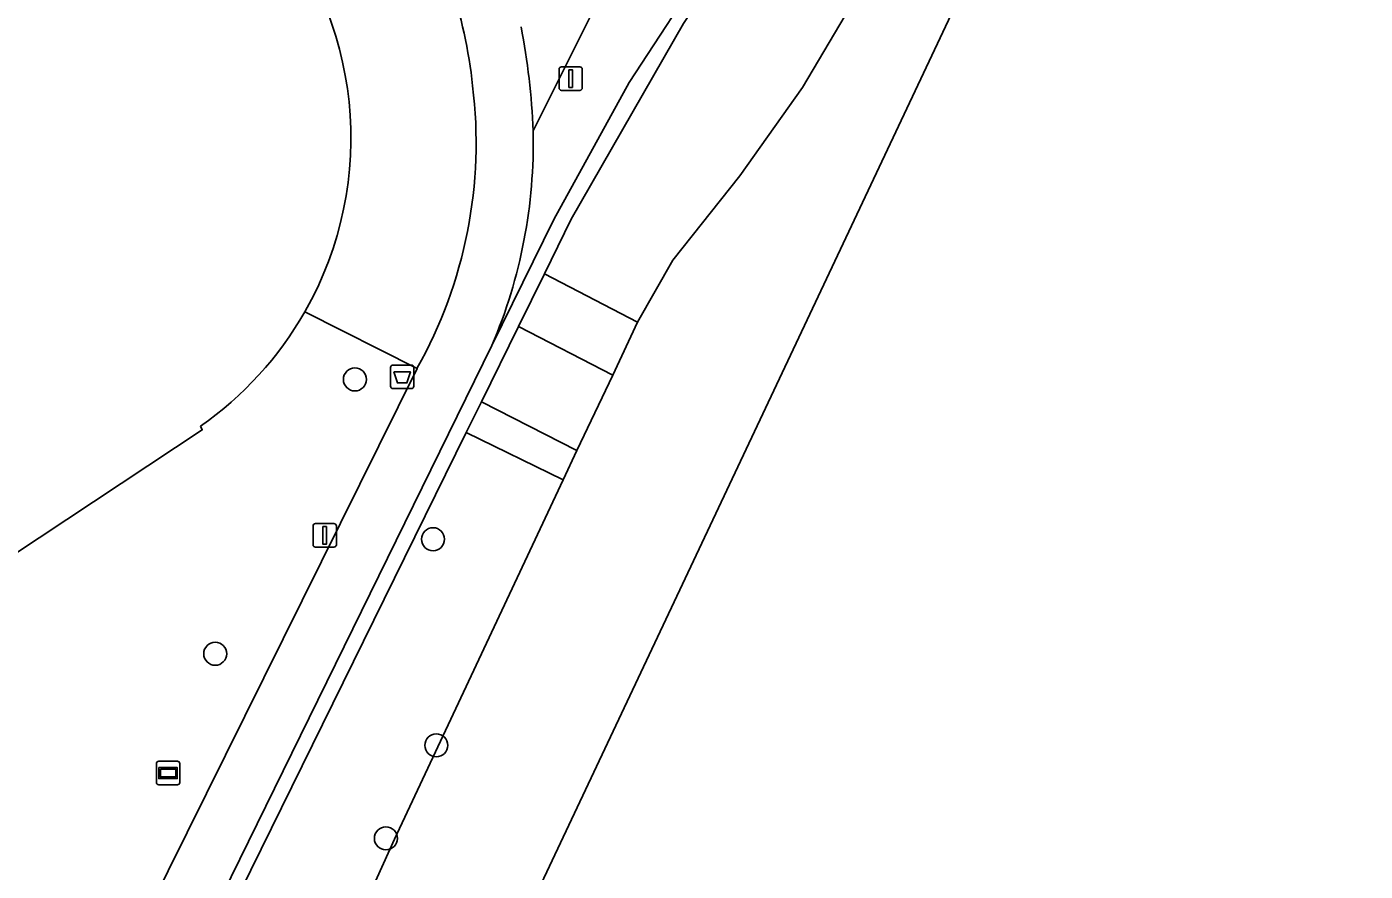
# Model space of a CAD drawing. Extents: x 161087 to 161926, y 382572 to 383873.
# Drawn here: x 161780.8 to 161837.7, y 383098.3 to 383134.2 of the extents above; entities that cross this region are included whole.
import ezdxf

# ---------------------------------------------------------------- set-up
doc = ezdxf.new("R2010")
doc.units = 0
for name, color, linetype in [('IMGEO_Afvalbak', 7, 'Continuous'), ('IMGEO_Boom', 7, 'Continuous'), ('IMGEO_Groenvoorziening', 7, 'Continuous'), ('IMGEO_Informatiebord', 7, 'Continuous'), ('IMGEO_Kademuur', 7, 'Continuous'), ('IMGEO_Lichtmast', 7, 'Continuous'), ('IMGEO_Muur', 7, 'Continuous'), ('IMGEO_Pand', 7, 'Continuous'), ('IMGEO_Voetpad_open', 7, 'Continuous'), ('IMGEO_Waterloop', 7, 'Continuous')]:
    doc.layers.add(name, color=color, linetype=linetype)

msp = doc.modelspace()

# ---------------------------------------------------------------- linework, layer by layer
at = {"layer": 'IMGEO_Afvalbak'}
for p, q in [((161796.265, 383118.92), (161796.265, 383119.72)), ((161796.265, 383119.72), (161796.265, 383118.92)), ((161796.365, 383119.82), (161797.155, 383119.82)), ((161797.155, 383119.82), (161796.365, 383119.82)), ((161797.255, 383119.72), (161797.255, 383118.92)), ((161797.255, 383118.92), (161797.255, 383119.72)), ((161797.155, 383118.82), (161796.365, 383118.82)), ((161796.365, 383118.82), (161797.155, 383118.82))]:
    msp.add_line(p, q, dxfattribs=at)
msp.add_lwpolyline([(161796.408, 383119.534), (161797.112, 383119.534), (161796.963, 383119.064), (161796.557, 383119.064), (161796.408, 383119.534)], dxfattribs=at)
for centre, start, end in [((161796.365, 383119.72), 90, 180), ((161796.365, 383119.72), 90, 180), ((161797.155, 383119.72), 0, 90), ((161797.155, 383119.72), 360, 90), ((161796.365, 383118.92), 180, 270), ((161796.365, 383118.92), 180, 270), ((161797.155, 383118.92), 270, 0), ((161797.155, 383118.92), 270, 0)]:
    msp.add_arc(centre, 0.1, start, end, dxfattribs=at)
at = {"layer": 'IMGEO_Boom'}
for centre in [(161794.749, 383119.21), (161798.076, 383112.414), (161788.805, 383107.541), (161798.212, 383103.647), (161796.068, 383099.689)]:
    msp.add_circle(centre, 0.489, dxfattribs=at)
at = {"layer": 'IMGEO_Groenvoorziening'}
for points in [[(161809.835, 383137.069), (161814.981, 383143.88), (161816.826, 383146.322), (161819.596, 383149.467), (161814.511, 383151.822), (161814.661, 383152.273), (161813.778, 383152.795), (161811.923, 383148.963), (161802.332, 383129.783)], [(161819.802, 383148.898), (161817.635, 383146.449), (161810.327, 383136.774), (161808.731, 383134.349), (161803.959, 383126.027), (161802.815, 383123.704), (161806.782, 383121.649), (161808.276, 383124.28), (161811.131, 383127.875), (161813.795, 383131.629), (161817.476, 383137.832), (161819.616, 383143.081), (161820.088, 383144.964)], [(161800.58, 383120.654), (161803.21, 383126.01), (161806.414, 383131.848), (161809.835, 383137.069)], [(161788.176, 383117.221), (161788.255, 383117.066), (161761.708, 383099.507), (161769.314, 383087.895), (161767.932, 383086.991), (161768.599, 383085.801), (161769.144, 383084.57), (161769.571, 383083.293), (161769.875, 383081.981), (161770.055, 383080.646), (161770.108, 383079.3), (161770.033, 383077.956), (161769.832, 383076.625), (161769.508, 383075.322), (161769.158, 383074.284), (161773.746, 383071.988), (161797.392, 383119.681), (161792.618, 383122.085)]]:
    msp.add_lwpolyline(points, dxfattribs=at)
for points in [[(161806.782, 383121.649), (161802.815, 383123.704), (161801.708, 383121.457), (161805.723, 383119.396)], [(161804.191, 383116.187), (161800.13, 383118.253), (161799.49, 383116.954), (161803.606, 383114.94)], [(161796.435, 383099.659), (161803.606, 383114.94), (161799.49, 383116.954), (161770.68, 383058.455), (161769.213, 383053.284), (161771.742, 383052.085), (161771.385, 383051.361), (161772.989, 383050.592), (161774.794, 383050.883), (161778.482, 383059.97), (161784.657, 383073.95), (161787.184, 383079.214)]]:
    msp.add_lwpolyline(points, close=True, dxfattribs=at)
for centre, radius, start, end in [((161780.394, 383129.261), 21.944, 336.908, 1.3642), ((161779.652, 383129.465), 14.919, 304.8426, 330.3502)]:
    msp.add_arc(centre, radius, start, end, dxfattribs=at)
at = {"layer": 'IMGEO_Informatiebord'}
for p, q in [((161786.304, 383102.068), (161786.304, 383102.868)), ((161786.304, 383102.868), (161786.304, 383102.068)), ((161786.404, 383102.968), (161787.194, 383102.968)), ((161787.194, 383102.968), (161786.404, 383102.968)), ((161787.294, 383102.868), (161787.294, 383102.068)), ((161787.294, 383102.068), (161787.294, 383102.868)), ((161787.194, 383101.968), (161786.404, 383101.968)), ((161786.404, 383101.968), (161787.194, 383101.968))]:
    msp.add_line(p, q, dxfattribs=at)
for points in [[(161786.405, 383102.7), (161787.193, 383102.7), (161787.193, 383102.236), (161786.405, 383102.236), (161786.405, 383102.7)], [(161786.47, 383102.635), (161786.47, 383102.301), (161787.128, 383102.301), (161787.128, 383102.635), (161786.47, 383102.635)]]:
    msp.add_lwpolyline(points, dxfattribs=at)
for centre, start, end in [((161786.404, 383102.868), 90, 180), ((161786.404, 383102.868), 90, 180), ((161787.194, 383102.868), 0, 90), ((161787.194, 383102.868), 360, 90), ((161786.404, 383102.068), 180, 270), ((161786.404, 383102.068), 180, 270), ((161787.194, 383102.068), 270, 0), ((161787.194, 383102.068), 270, 0)]:
    msp.add_arc(centre, 0.1, start, end, dxfattribs=at)
at = {"layer": 'IMGEO_Kademuur'}
msp.add_lwpolyline([(161770.68, 383058.455), (161799.49, 383116.954), (161800.13, 383118.253), (161801.708, 383121.457), (161802.815, 383123.704), (161803.959, 383126.027), (161808.731, 383134.349), (161810.327, 383136.774), (161817.635, 383146.449), (161819.802, 383148.898), (161820.098, 383149.232), (161819.596, 383149.467), (161816.826, 383146.322), (161814.981, 383143.88), (161809.835, 383137.069), (161806.414, 383131.848), (161803.21, 383126.01), (161800.58, 383120.654), (161771.716, 383061.867), (161769.91, 383058.189), (161767.267, 383048.361), (161767.716, 383048.005), (161768.668, 383051.363), (161769.213, 383053.284)], close=True, dxfattribs=at)
at = {"layer": 'IMGEO_Lichtmast'}
for p, q in [((161803.437, 383131.607), (161803.437, 383132.407)), ((161803.437, 383132.407), (161803.437, 383131.607)), ((161803.537, 383132.507), (161804.327, 383132.507)), ((161804.327, 383132.507), (161803.537, 383132.507)), ((161804.427, 383132.407), (161804.427, 383131.607)), ((161804.427, 383131.607), (161804.427, 383132.407)), ((161804.327, 383131.507), (161803.537, 383131.507)), ((161803.537, 383131.507), (161804.327, 383131.507)), ((161793.07, 383113.077), (161793.86, 383113.077)), ((161793.86, 383113.077), (161793.07, 383113.077)), ((161792.97, 383112.177), (161792.97, 383112.977)), ((161792.97, 383112.977), (161792.97, 383112.177)), ((161793.96, 383112.977), (161793.96, 383112.177)), ((161793.96, 383112.177), (161793.96, 383112.977)), ((161793.86, 383112.077), (161793.07, 383112.077)), ((161793.07, 383112.077), (161793.86, 383112.077))]:
    msp.add_line(p, q, dxfattribs=at)
for points in [[(161803.857, 383132.382), (161804.007, 383132.382), (161804.007, 383131.632), (161803.857, 383131.632), (161803.857, 383132.382)], [(161793.39, 383112.952), (161793.54, 383112.952), (161793.54, 383112.202), (161793.39, 383112.202), (161793.39, 383112.952)]]:
    msp.add_lwpolyline(points, dxfattribs=at)
for centre, start, end in [((161803.537, 383132.407), 90, 180), ((161803.537, 383132.407), 90, 180), ((161804.327, 383132.407), 0, 90), ((161804.327, 383132.407), 360, 90), ((161803.537, 383131.607), 180, 270), ((161803.537, 383131.607), 180, 270), ((161804.327, 383131.607), 270, 0), ((161804.327, 383131.607), 270, 0), ((161793.07, 383112.977), 90, 180), ((161793.07, 383112.977), 90, 180), ((161793.86, 383112.977), 0, 90), ((161793.86, 383112.977), 360, 90), ((161793.07, 383112.177), 180, 270), ((161793.07, 383112.177), 180, 270), ((161793.86, 383112.177), 270, 0), ((161793.86, 383112.177), 270, 0)]:
    msp.add_arc(centre, 0.1, start, end, dxfattribs=at)
at = {"layer": 'IMGEO_Muur'}
for points in [[(161801.708, 383121.457), (161805.723, 383119.396)], [(161804.191, 383116.187), (161800.13, 383118.253)]]:
    msp.add_lwpolyline(points, dxfattribs=at)
at = {"layer": 'IMGEO_Pand'}
msp.add_lwpolyline([(161761.708, 383099.507), (161788.255, 383117.066), (161788.176, 383117.221)], dxfattribs=at)
for centre, radius, start, end in [((161779.639, 383129.482), 14.939, 330.3211, 41.4504), ((161779.652, 383129.465), 14.919, 304.8426, 330.3502)]:
    msp.add_arc(centre, radius, start, end, dxfattribs=at)
at = {"layer": 'IMGEO_Voetpad_open'}
for points in [[(161802.332, 383129.783), (161811.923, 383148.963), (161813.778, 383152.795)], [(161792.618, 383122.085), (161797.392, 383119.681)], [(161797.392, 383119.681), (161773.746, 383071.988), (161769.158, 383074.284), (161768.795, 383074.466), (161768.435, 383074.646), (161767.608, 383072.863), (161767.966, 383072.682), (161768.324, 383072.501), (161772.868, 383070.204), (161769.423, 383062.999), (161769.479, 383062.972), (161771.716, 383061.867), (161800.58, 383120.654)]]:
    msp.add_lwpolyline(points, dxfattribs=at)
msp.add_lwpolyline([(161800.13, 383118.253), (161804.191, 383116.187), (161805.723, 383119.396), (161801.708, 383121.457)], close=True, dxfattribs=at)
for centre, radius, start, end in [((161779.463, 383129.538), 20.411, 6.0694, 31.5414), ((161779.463, 383129.538), 20.411, 6.0694, 31.5414), ((161779.639, 383129.482), 14.939, 330.3211, 41.4504), ((161773.459, 383128.694), 28.894, 2.1591, 11.0068), ((161773.459, 383128.694), 28.894, 2.1591, 11.0068), ((161780.308, 383129.287), 19.599, 330.6509, 7.0596), ((161780.308, 383129.287), 19.599, 330.6509, 7.0596), ((161780.394, 383129.261), 21.944, 336.908, 1.3642)]:
    msp.add_arc(centre, radius, start, end, dxfattribs=at)
at = {"layer": 'IMGEO_Waterloop'}
for points in [[(161771.435, 383031.567), (161829.761, 383155.16), (161841.142, 383179.277), (161863.101, 383230.489), (161887.994, 383285.389), (161896.051, 383297.648), (161921.083, 383335.736), (161926.064, 383360.514), (161918.25, 383394.855), (161903.645, 383424.673), (161849.991, 383470.088), (161790.6, 383486.558), (161778.284, 383505.12), (161776.244, 383589.61)], [(161820.088, 383144.964), (161819.616, 383143.081), (161817.476, 383137.832), (161813.795, 383131.629), (161811.131, 383127.875), (161808.276, 383124.28), (161806.782, 383121.649), (161805.723, 383119.396), (161804.191, 383116.187), (161803.606, 383114.94), (161796.435, 383099.659), (161787.184, 383079.214), (161784.657, 383073.95), (161778.482, 383059.97)]]:
    msp.add_lwpolyline(points, dxfattribs=at)

doc.saveas('drawing.dxf')
